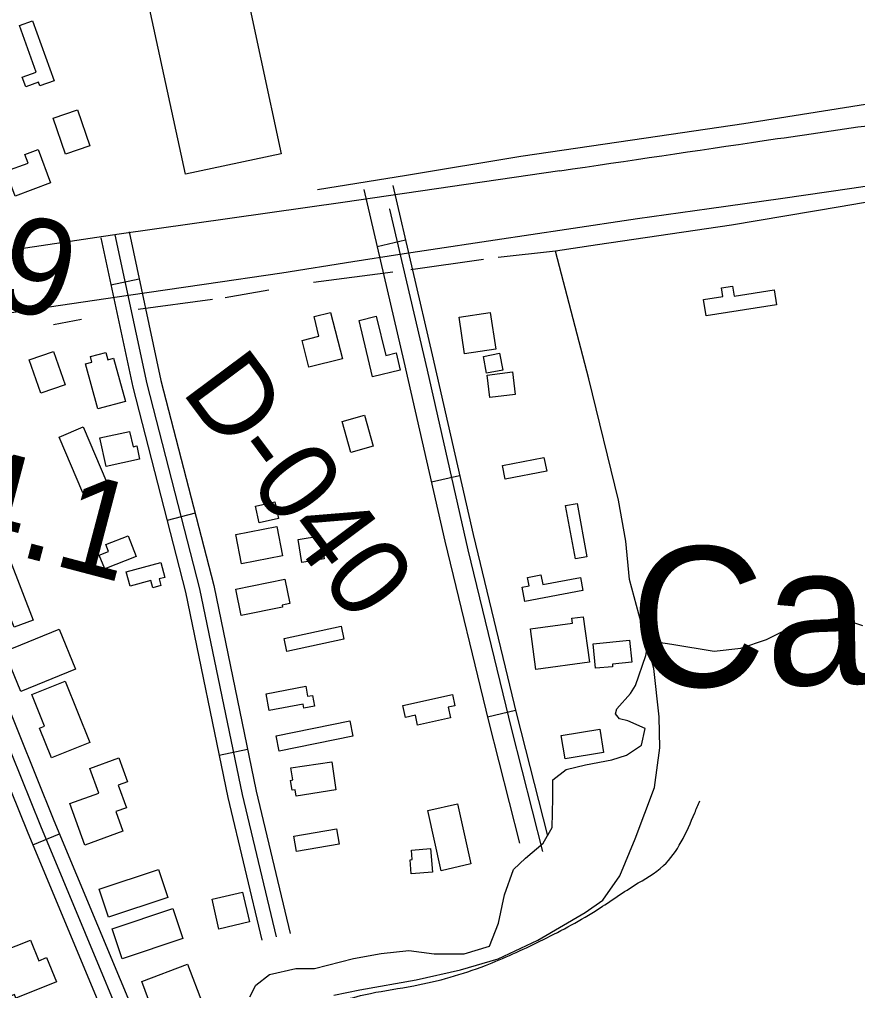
# Model space of a CAD drawing. Extents: x 3715084 to 3753216, y 488173 to 513963.
# Drawn here: x 3733156 to 3734024, y 498105 to 499111 of the extents above; entities that cross this region are included whole.
import ezdxf

# ---------------------------------------------------------------- set-up
doc = ezdxf.new("R2010")
doc.units = 0
for name, color, linetype in [('V-BLDG-OTLN', 7, 'Continuous'), ('V-RAIL-TRAK', 7, 'Continuous'), ('V-RIVR-RANG-IDEN', 7, 'Continuous'), ('V-ROAD-CNTR', 7, 'Continuous'), ('V-SITE-VEGE', 7, 'Continuous'), ('V-SURV-IDEN', 7, 'Continuous'), ('V-TOPO-GNAM-IDEN', 7, 'Continuous'), ('V-TOPO-SHOR', 7, 'Continuous')]:
    doc.layers.add(name, color=color, linetype=linetype)

msp = doc.modelspace()

# ---------------------------------------------------------------- linework, layer by layer
at = {"layer": 'V-BLDG-OTLN'}
for points in [[(3733384.9, 499168), (3733427.1, 498971.8), (3733327.9, 498950.5), (3733285.7, 499146.6)], [(3733169.6, 499109.5), (3733192, 499047.3), (3733177.2, 499042), (3733175.8, 499045.8), (3733162.6, 499041.1), (3733159, 499051.2), (3733173.5, 499056.4), (3733156.1, 499104.6)], [(3733216.3, 499017.2), (3733229.1, 498980), (3733203.9, 498971.3), (3733191.1, 499008.5)], [(3733175.3, 498976.2), (3733188.1, 498941.6), (3733151.5, 498928), (3733142, 498953.7), (3733165.1, 498962.2), (3733161.8, 498971.2)], [(3733940.2, 498815.4), (3733867.1, 498803.9), (3733864.4, 498820.8), (3733884.4, 498824), (3733883, 498832.9), (3733894.7, 498834.8), (3733896.4, 498824.3), (3733937.7, 498830.8)], [(3733478.3, 498807.5), (3733490.5, 498759.5), (3733455.8, 498750.7), (3733448.8, 498778.5), (3733466.3, 498783), (3733461.2, 498803.2)], [(3733521.8, 498740.9), (3733507.8, 498799.2), (3733525.6, 498803.5), (3733535.4, 498763.1), (3733546.1, 498765.7), (3733550.4, 498747.8)], [(3733643.6, 498807.5), (3733649.4, 498769.6), (3733617.1, 498764.7), (3733611.3, 498802.5)], [(3733191.4, 498767.2), (3733203.6, 498732.6), (3733178.4, 498723.8), (3733166.2, 498758.4)], [(3733253.6, 498760.2), (3733265.8, 498715.3), (3733237.3, 498707.6), (3733224.6, 498754.4), (3733231.1, 498756.2), (3733229.6, 498761.8), (3733245.6, 498766.2), (3733247.6, 498758.6)], [(3733636.6, 498762), (3733653.2, 498765.2), (3733656.6, 498747.8), (3733639.9, 498744.6)], [(3733640.4, 498742.7), (3733666.7, 498745.9), (3733669.5, 498722.6), (3733643.2, 498719.4)], [(3733513.5, 498701.1), (3733522.5, 498669.1), (3733499.3, 498662.6), (3733490.3, 498694.6)], [(3733222.2, 498689.1), (3733246.5, 498631.4), (3733221.6, 498620.9), (3733197.2, 498678.5)], [(3733280.5, 498655.7), (3733245.9, 498648), (3733239.3, 498677.6), (3733270.2, 498684.4), (3733273.7, 498668.5), (3733277.5, 498669.4)], [(3733656.4, 498649.2), (3733699.3, 498657.5), (3733702.1, 498643.3), (3733659.1, 498635)], [(3733400.7, 498607), (3733420.5, 498611.4), (3733424.4, 498594.3), (3733404.5, 498589.8)], [(3733732, 498552.4), (3733721.7, 498607.5), (3733733.5, 498609.7), (3733743.7, 498554.6)], [(3733380.3, 498577.6), (3733422.6, 498585.9), (3733428.5, 498555.7), (3733386.2, 498547.4)], [(3733245.6, 498567.3), (3733268.7, 498576.3), (3733277, 498554.7), (3733244.4, 498542), (3733238.8, 498556.4), (3733248.4, 498560.1)], [(3733468, 498576.2), (3733471.8, 498552.5), (3733448.6, 498548.7), (3733444.7, 498572.4)], [(3733146.5, 498550.7), (3733170.2, 498489.1), (3733150.7, 498481.6), (3733146.6, 498492.1), (3733134.3, 498487.3), (3733127.3, 498505.7), (3733130.5, 498506.9), (3733117.9, 498539.7)], [(3733266.7, 498539.1), (3733302.6, 498548.7), (3733306.7, 498533.2), (3733300.8, 498531.6), (3733302.6, 498524.8), (3733294.2, 498522.5), (3733292.2, 498529.9), (3733270.7, 498524.1)], [(3733380.3, 498521.2), (3733430.9, 498531.5), (3733436, 498506.2), (3733428.2, 498504.6), (3733428.6, 498502.4), (3733385.8, 498493.7)], [(3733739.6, 498519.7), (3733679.4, 498508.2), (3733676.6, 498523), (3733683.9, 498524.4), (3733682.2, 498533.1), (3733696.1, 498535.8), (3733698, 498525.8), (3733737.1, 498533.2)], [(3733691, 498437.8), (3733685.3, 498480.1), (3733728.8, 498486), (3733728.2, 498490.9), (3733740, 498492.5), (3733746.4, 498445.3)], [(3733430.1, 498469.8), (3733489.1, 498482.6), (3733492, 498469.3), (3733433, 498456.5)], [(3733140.7, 498456.5), (3733197.1, 498479.5), (3733214, 498438.1), (3733157.6, 498415.1)], [(3733750.2, 498464.3), (3733788, 498468.1), (3733790.3, 498445.3), (3733770.1, 498443.3), (3733770.4, 498440.7), (3733752.7, 498439.2)], [(3733203.4, 498425.8), (3733229, 498362.4), (3733189.4, 498346.4), (3733176.9, 498377.2), (3733182, 498379.2), (3733168.8, 498411.9)], [(3733411.5, 498412.8), (3733452.5, 498420.5), (3733454.5, 498410.1), (3733459.5, 498411.1), (3733461.6, 498399.8), (3733450.7, 498397.7), (3733449.9, 498402), (3733414.8, 498395.4)], [(3733553.1, 498400.6), (3733604.4, 498412.1), (3733607, 498400.3), (3733600.1, 498398.8), (3733602.6, 498388), (3733568.4, 498380.4), (3733566.1, 498390.5), (3733555.9, 498388.2)], [(3733421.9, 498369.3), (3733498.1, 498384.7), (3733501.3, 498368.8), (3733425.1, 498353.4)], [(3733760.9, 498351.9), (3733721.1, 498345.5), (3733717.2, 498369.7), (3733757, 498376.1)], [(3733229, 498335.4), (3733259.1, 498346.3), (3733268, 498321.7), (3733258.4, 498318.2), (3733266.8, 498294.8), (3733255.9, 498290.8), (3733263.3, 498270.4), (3733223.8, 498256.1), (3733208.3, 498299.1), (3733238.2, 498309.9)], [(3733437.2, 498336), (3733479.5, 498342.4), (3733483.9, 498313.2), (3733442.5, 498306.9), (3733441.5, 498313.4), (3733438.5, 498312.9), (3733436.9, 498323.1), (3733439.1, 498323.5)], [(3733609.6, 498298.8), (3733623.7, 498236.6), (3733592.9, 498229.6), (3733578.9, 498291.8)], [(3733440.3, 498265.4), (3733484.5, 498273.1), (3733487.3, 498257.2), (3733443, 498249.5)], [(3733581.9, 498252.5), (3733583.8, 498228.2), (3733561.8, 498226.4), (3733560.6, 498241), (3733562.8, 498241.2), (3733562, 498251)], [(3733238.5, 498210.5), (3733300.1, 498231), (3733309.7, 498201.9), (3733248.2, 498181.4)], [(3733387.2, 498207.2), (3733394.2, 498176.5), (3733362.6, 498169.2), (3733355.6, 498200)], [(3733252, 498169.5), (3733314.8, 498190.6), (3733325.2, 498159.5), (3733262.4, 498138.4)], [(3733122.6, 498139.9), (3733167.5, 498157.8), (3733176.1, 498136.4), (3733184.2, 498139.7), (3733194.4, 498114.4), (3733152.4, 498097.6), (3733150.8, 498101.4), (3733125.2, 498091.2), (3733112.6, 498122.7), (3733127.2, 498128.5)], [(3733282.7, 498115), (3733330.1, 498132.9), (3733345.5, 498092.2), (3733342.9, 498091.2), (3733350.7, 498070.6), (3733314.2, 498056.8), (3733301.6, 498090.3), (3733293.2, 498087.1)]]:
    msp.add_lwpolyline(points, close=True, dxfattribs=at)
at = {"layer": 'V-RAIL-TRAK'}
msp.add_lwpolyline([(3733106.6, 498801.2), (3733186.8, 498813.3), (3733269, 498825.5), (3733347.4, 498836.9), (3733427.7, 498848.4), (3733501.4, 498860.1), (3733549.9, 498867.7), (3733575.1, 498871.6), (3733648.8, 498882.8), (3733722.5, 498893.8), (3733796.3, 498904.7), (3733870.2, 498915.3), (3733944.2, 498925.6), (3734018.2, 498936.2), (3734092.1, 498947.1)], dxfattribs=at)
at = {"layer": 'V-ROAD-CNTR'}
for p, q in [((3733555.8, 498882.2), (3733526.6, 498875.4)), ((3733280.1, 498842.1), (3733250.8, 498835.8)), ((3733611.9, 498638.5), (3733582.7, 498631.9)), ((3733338, 498599.6), (3733309, 498592.1)), ((3733669.9, 498395.5), (3733640.7, 498388.5)), ((3733392.4, 498354.9), (3733363, 498348.8)), ((3733170, 498256.2), (3733197.7, 498267.8))]:
    msp.add_line(p, q, dxfattribs=at)
for points in [[(3733715.6, 498954.1), (3733490.9, 498921.3), (3733259.5, 498888.5), (3733051.3, 498857.5), (3732877, 498828.7), (3732784.9, 498814.9), (3732717.8, 498804.7), (3732646.3, 498789.1), (3732562.5, 498763.3), (3732493.5, 498739.6), (3732430.3, 498709.8), (3732372.3, 498679.8), (3732317.5, 498642.1), (3732260.8, 498596.9), (3732171, 498524.5), (3732058.5, 498426), (3731890.9, 498288.7), (3731751, 498168.7), (3731580.8, 498028.3), (3731483.9, 497948.4), (3731408.1, 497888)], [(3733512.8, 498934.8), (3733554.3, 498756.8), (3733596.6, 498570.9), (3733641.7, 498384.5), (3733673.8, 498258.2)], [(3733542.6, 498939.1), (3733583.5, 498763.6), (3733625.8, 498577.7), (3733670.8, 498391.7), (3733702.9, 498265.6)], [(3733539.6, 498914.3), (3733539.3, 498914.6), (3733578.2, 498747.8), (3733620.4, 498561.9), (3733665.6, 498375.7), (3733697.6, 498249.5)], [(3733240.3, 498884.7), (3733273.4, 498730.3), (3733328.1, 498517.9), (3733372, 498305.4), (3733407.2, 498157.5)], [(3733254.9, 498887.9), (3733288, 498733.7), (3733342.7, 498521.3), (3733386.7, 498308.6), (3733421.8, 498161)], [(3733269.6, 498891), (3733302.6, 498737.2), (3733357.3, 498524.7), (3733401.3, 498311.9), (3733436.4, 498164.4)], [(3733398.1, 497754.9), (3733329.4, 497951.9), (3733192, 498281.3), (3733081.9, 498554.5), (3732966.9, 498846.8)], [(3733369.8, 497745), (3733301.4, 497941.2), (3733164.3, 498270), (3733054, 498543.3), (3732939, 498835.8)], [(3733383.9, 497750), (3733315.4, 497946.6), (3733178.1, 498275.6), (3733067.9, 498548.9), (3732952.9, 498841.3)]]:
    msp.add_lwpolyline(points, dxfattribs=at)
for points in [[(3733715.6, 498954.1), (3733927.4, 498985.4), (3734149, 499017.4), (3734317.1, 499039.2), (3734452.5, 499051), (3734616.6, 499062.1), (3734803.5, 499064.4), (3734911.8, 499064.8), (3735132.1, 499070), (3735323.3, 499078.4), (3735505.8, 499097.1), (3735898.1, 499142.6), (3736237.2, 499184.4), (3736547.4, 499225.5), (3736808.2, 499257.6), (3736976.4, 499281.2), (3737080, 499296.5), (3737176, 499320.7), (3737240, 499343.3), (3737319.4, 499377.9), (3737388.9, 499415.8), (3737461.6, 499455.9), (3737533.7, 499510.1), (3737613.7, 499584.1), (3737686.3, 499661.4), (3737745.2, 499744.2), (3737793.2, 499828.8), (3737831, 499907.6), (3737863.3, 499993.7), (3737884.5, 500070), (3737902, 500150.4), (3737918.8, 500240.6), (3737947.8, 500405.1), (3737975.6, 500525.4)], [(3732879, 498829.1), (3732863.5, 498795.3), (3732847, 498770.8), (3732823.5, 498740.7), (3732824.8, 498676.2), (3732843, 498608), (3732887.4, 498491.1), (3732926.8, 498378.8), (3732964.7, 498270.2), (3733042.9, 498075), (3733130.7, 497871.5), (3733149.3, 497817.7), (3733154, 497773.7), (3733154.9, 497745.9), (3733128.9, 497695.6), (3733097, 497641.3), (3733059.7, 497581.9), (3733055.2, 497553.2), (3733066.4, 497525), (3733104.2, 497423.7), (3733134.8, 497352.2), (3733147.9, 497310.8), (3733150.4, 497276.9), (3733145.2, 497242), (3733120, 497203.4), (3733077.9, 497173.9), (3733050.5, 497158.2)], [(3733538.9, 497754.2), (3733544.7, 497787.9), (3733527.5, 497839.1), (3733491.6, 497896.4), (3733467, 497950.7), (3733439.7, 498000.4), (3733428.8, 498034.8), (3733433.1, 498067), (3733463.6, 498086), (3733519.7, 498102.6), (3733564.4, 498110.4), (3733638.6, 498131.5), (3733695, 498156.6), (3733752.2, 498187.8), (3733793.1, 498214.5), (3733823, 498234.8), (3733841.4, 498259.3), (3733855.4, 498289.4), (3733860.6, 498301.9)]]:
    msp.add_spline(points, degree=3, dxfattribs=at)
at = {"layer": 'V-SITE-VEGE'}
msp.add_lwpolyline([(3733394.6, 498099), (3733400.9, 498111.1), (3733415, 498122), (3733442.2, 498128.3), (3733461.6, 498128.3), (3733501.9, 498138.8), (3733530.7, 498144), (3733559.5, 498147.1), (3733585.7, 498143.5), (3733616.6, 498143.4), (3733642.8, 498151.3), (3733652.2, 498175.4), (3733658.5, 498204.7), (3733667.9, 498230.9), (3733680, 498242.4), (3733698.3, 498258.1), (3733707.7, 498274.3), (3733708.3, 498304.7), (3733708.3, 498323.5), (3733722.4, 498334.5), (3733742.3, 498339.2), (3733769.5, 498344.4), (3733784.7, 498349.1), (3733800.4, 498359.6), (3733804.1, 498376.9), (3733786.3, 498384.7), (3733777.4, 498386.8), (3733773.2, 498392.1), (3733774.8, 498397.3), (3733788.9, 498413), (3733794.2, 498421.4), (3733804.7, 498452.2), (3733806.6, 498462.4), (3733815.5, 498466.4), (3733831.7, 498464), (3733875.4, 498456.7), (3733903, 498459.9), (3733929.7, 498468.8), (3733962.1, 498485), (3734005.8, 498491.5), (3734029.3, 498483.4)], dxfattribs=at)
at = {"layer": 'V-TOPO-SHOR'}
for p, q in [((3733636.8, 498862.5), (3733561.4, 498851.6)), ((3733542.7, 498849.3), (3733460.7, 498838.4)), ((3733414.2, 498830.6), (3733369.3, 498822.8)), ((3733356, 498820.9), (3733279.1, 498810.7)), ((3733220.2, 498800.2), (3733191.3, 498794.8))]:
    msp.add_line(p, q, dxfattribs=at)
for points in [[(3734119.1, 499036.6), (3734025.8, 499021.6), (3733906.4, 499002.7), (3733790.9, 498985.7), (3733675.5, 498969.1), (3733556.9, 498949.4), (3733464.9, 498934.3)], [(3734090.4, 498931.1), (3734082.3, 498929.8), (3734006, 498916.8), (3733893.5, 498898), (3733754.7, 498877.5), (3733711.2, 498871), (3733652, 498864.5)], [(3733481.6, 498100.6), (3733508.5, 498106.4), (3733566.8, 498116.6), (3733612.9, 498126.9), (3733652, 498138.4), (3733693.1, 498157.6), (3733741.8, 498186.4), (3733760.4, 498199.2), (3733777.7, 498224.2), (3733793.7, 498262.7), (3733813.6, 498315.8), (3733819.4, 498356.9), (3733818.7, 498388.9), (3733813, 498438.9), (3733797.6, 498495.3), (3733788, 498531.2), (3733784.2, 498570.9), (3733776.5, 498613.2), (3733745.8, 498738.8), (3733711.2, 498871)]]:
    msp.add_lwpolyline(points, dxfattribs=at)

# ---------------------------------------------------------------- texts
at = {"layer": 'V-RIVR-RANG-IDEN'}
msp.add_text('D-040', height=83, rotation=306.6873, dxfattribs=at).set_placement((3733322.8, 498726.2))
at = {"layer": 'V-SURV-IDEN'}
for s, rotation, p in [('600+65.9', 344.3684, (3732656.8, 498947.6)), ('603+14.1', 345.2665, (3732717.7, 498670.7))]:
    msp.add_text(s, height=100, rotation=rotation, dxfattribs=at).set_placement(p)
at = {"layer": 'V-TOPO-GNAM-IDEN'}
msp.add_text('Caernarvon', height=145, rotation=0.918, dxfattribs=at).set_placement((3733789.6, 498418.9))

doc.saveas('drawing.dxf')
